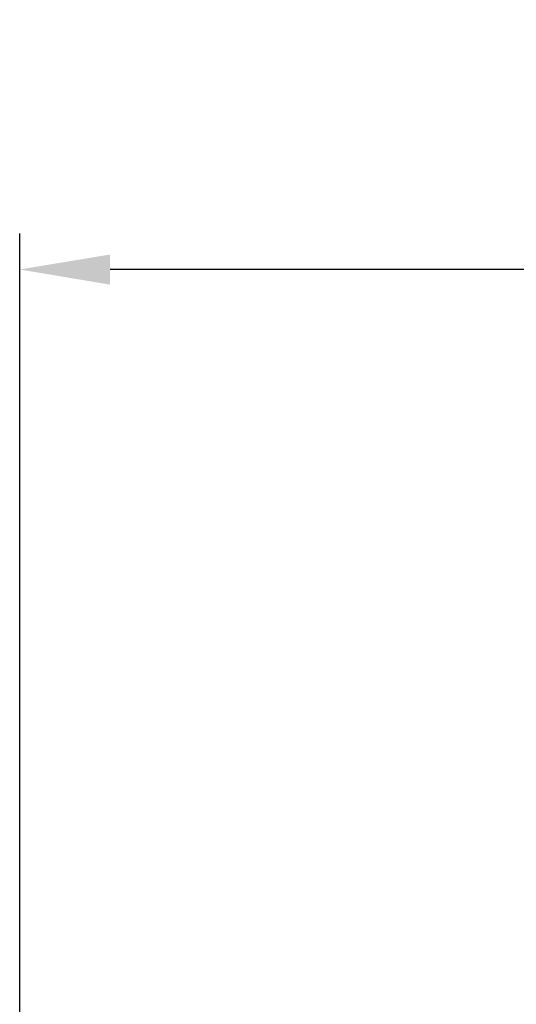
# Model space of a CAD drawing. Header units: millimetres. Extents: x 0 to 4378, y 0 to 2376.
# Tile 284 of 339: x 3473 to 3487, y 55 to 82. Entities that reach past the tile are written whole.
import ezdxf

# ---------------------------------------------------------------- set-up
doc = ezdxf.new("R2010")
doc.units = ezdxf.units.MM
doc.header["$LTSCALE"] = 0.2
doc.styles.add('Rainbow-2.5 Style', font='malgunsl.ttf')
doc.dimstyles.new('Rainbow-2.5 Style$0', dxfattribs={"dimtxt": 2.5, "dimasz": 2.5, "dimexe": 1, "dimexo": 1, "dimgap": 1, "dimtad": 1, "dimdsep": 46, "dimtxsty": 'Rainbow-2.5 Style', "dimcen": 0, "dimclrd": 251, "dimclre": 251, "dimclrt": 7, "dimazin": 3, "dimtp": 0.1, "dimtm": 0.1, "dimtfac": 0.61, "dimtmove": 0, "dimatfit": 3, "dimfxl": 1, "dimlwd": -1, "dimlwe": -1, "dimarcsym": 1})

# ---------------------------------------------------------------- blocks, each defined once
blk = doc.blocks.new('*D122')
at = {"color": 251, "linetype": 'ByBlock', "transparency": 16777216}
for p, q in [((3473.314, 53.969), (3473.314, 76.175)), ((3536.314, 53.969), (3536.314, 76.175)), ((3533.814, 75.175), (3475.814, 75.175))]:
    blk.add_line(p, q, dxfattribs=at)
at = {"color": 251, "transparency": 16777216}
for points in [[(3475.814, 75.591), (3475.814, 74.758), (3473.314, 75.175)], [(3533.814, 75.591), (3533.814, 74.758), (3536.314, 75.175)]]:
    blk.add_solid(points, dxfattribs=at)
at = {"layer": 'Defpoints', "color": 0, "transparency": 16777216}
for p in [(3473.314, 75.175), (3473.314, 52.969), (3536.314, 52.969)]:
    blk.add_point(p, dxfattribs=at)
at = {"color": 7, "transparency": 16777216, "insert": (3504.814, 78.353), "char_height": 2.5, "attachment_point": 5, "style": 'Rainbow-2.5 Style'}
blk.add_mtext('%%c63{}{\\H0.71x;\\C3;\\S 0^ -0.05;}', dxfattribs=at)

msp = doc.modelspace()

# ---------------------------------------------------------------- dimensions: what is measured, and where the dimension line sits
dim = msp.add_linear_dim(base=(3473.314, 75.175), p1=(3536.314, 52.969), p2=(3473.314, 52.969), text='<>{}{\\H0.71x;\\C3;\\S 0^ -0.05;}', dimstyle='Rainbow-2.5 Style$0', override={"dimpost": '%%c<>', "dimtp": 0, "dimtm": 0.05, "dimtdec": 2, "dimtzin": 8})
dim.commit()
dim.dimension.update_dxf_attribs({"geometry": '*D122', "text_midpoint": (3504.814, 78.353)})

doc.saveas('drawing.dxf')
